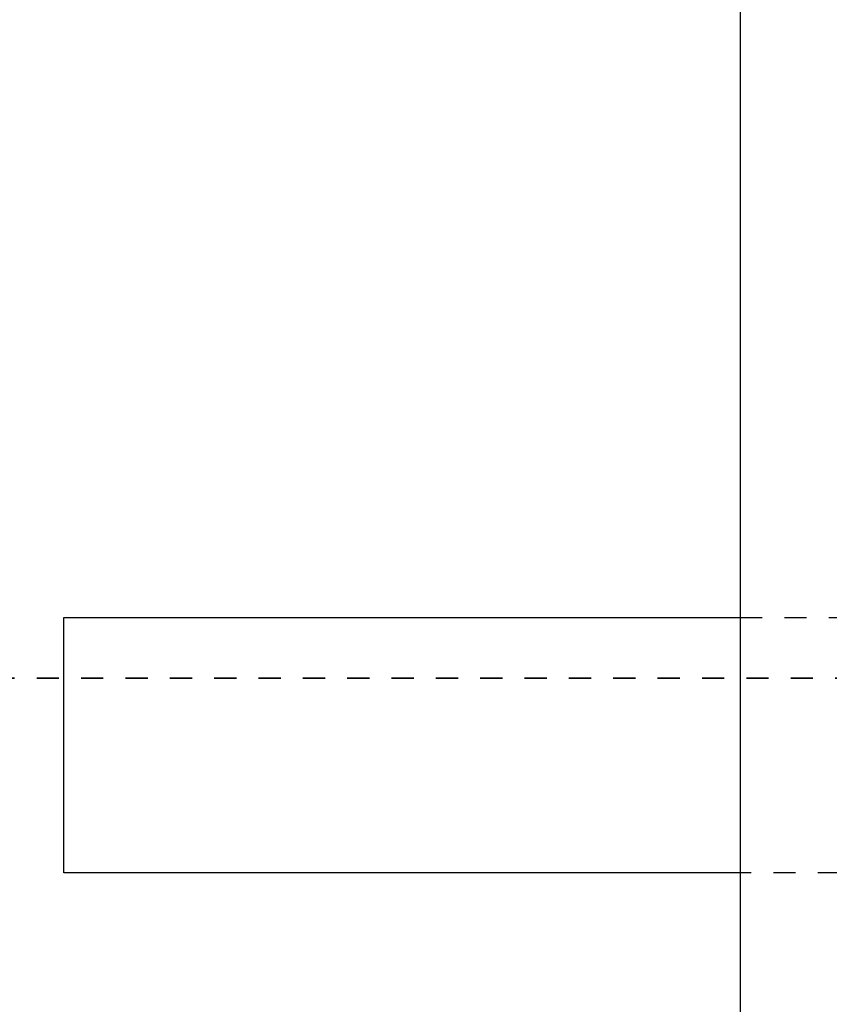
# Model space of a CAD drawing. Header units: inches. Extents: x 1880 to 2363, y -453 to -54.
# Tile 503 of 656: x 1894.43 to 1898.08, y -122.13 to -117.69. Entities that reach past the tile are written whole.
import ezdxf

# ---------------------------------------------------------------- set-up
doc = ezdxf.new("R2010")
doc.units = ezdxf.units.IN
doc.header["$LTSCALE"] = 0.5
doc.header["$MEASUREMENT"] = 0
doc.linetypes.add('HIDDEN', pattern=[0.225, 0.15, -0.075])
doc.linetypes.add('PHANTOM', pattern=[0.25, 0.125, -0.025, 0.025, -0.025, 0.025, -0.025])
doc.layers.add('SID-M-H', color=4, linetype='HIDDEN')
doc.layers.add('SID-M-S', color=105, linetype='Continuous')

msp = doc.modelspace()

# ---------------------------------------------------------------- linework, layer by layer
at = {"color": 7, "linetype": 'PHANTOM', "lineweight": 35}
msp.add_line((1899.80586, -120.65682), (1892.76167, -120.65682), dxfattribs=at)
at = {"layer": 'SID-M-H'}
for p, q in [((1897.67767, -120.38432), (1899.52767, -120.38432)), ((1899.52767, -121.53432), (1897.67767, -121.53432))]:
    msp.add_line(p, q, dxfattribs=at)
at = {"layer": 'SID-M-S'}
for p, q in [((1897.67767, -113.95932), (1897.67767, -127.95932)), ((1894.62767, -120.38432), (1897.67767, -120.38432)), ((1894.62767, -121.53432), (1894.62767, -120.38432)), ((1897.67767, -121.53432), (1894.62767, -121.53432))]:
    msp.add_line(p, q, dxfattribs=at)

doc.saveas('drawing.dxf')
